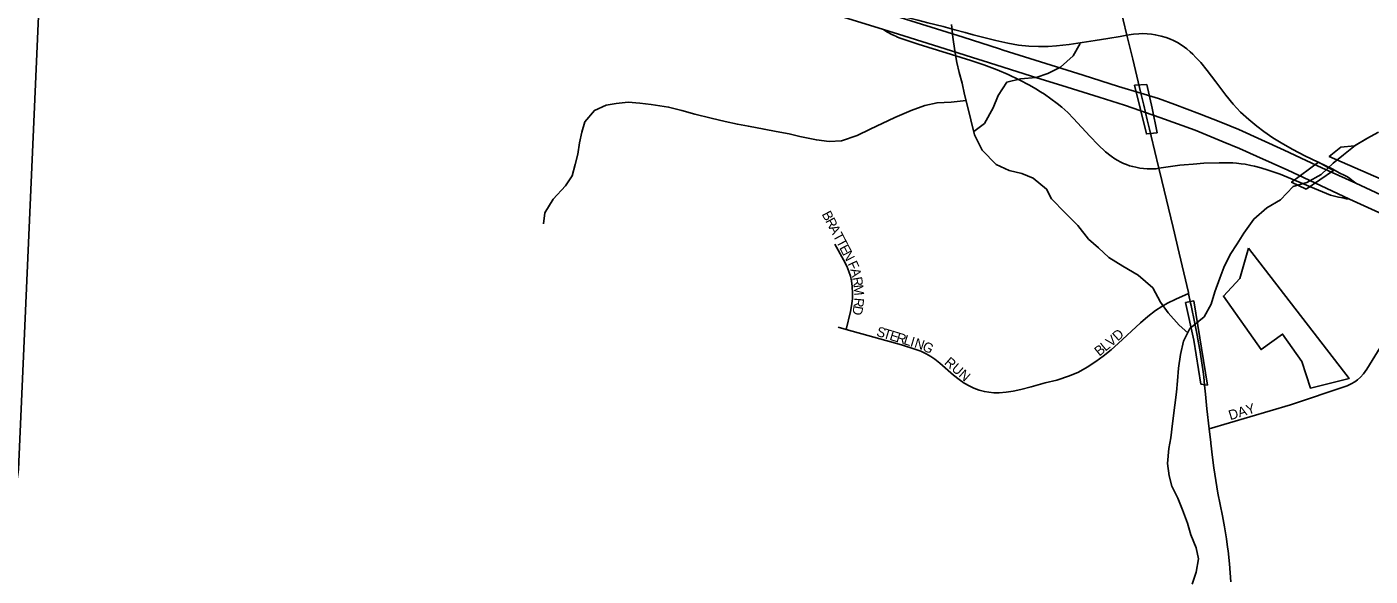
# Model space of a CAD drawing. Extents: x 1451455 to 1749751, y 218250 to 574981.
# Drawn here: x 1559243 to 1566089, y 380219 to 383021 of the extents above; entities that cross this region are included whole.
import ezdxf

# ---------------------------------------------------------------- set-up
doc = ezdxf.new("R2010")
doc.units = 0
for name, color, linetype in [('GM_X_City_Street', 7, 'Continuous'), ('GM_X_City_Street_Text', 7, 'Continuous'), ('GM_X_Corporation', 7, 'Continuous'), ('GM_X_Interchange_Ramps', 7, 'Continuous'), ('GM_X_Major_River', 7, 'Continuous'), ('GM_X_Minor_River', 7, 'Continuous'), ('GM_X_State_Route', 7, 'Continuous'), ('GM_X_Township', 7, 'Continuous'), ('GM_X_US_Route', 7, 'Continuous')]:
    doc.layers.add(name, color=color, linetype=linetype)

msp = doc.modelspace()

# ---------------------------------------------------------------- linework, layer by layer
at = {"layer": 'GM_X_City_Street'}
for points in [[(1563418.8, 381477.6), (1563441.1, 381568.1), (1563446.4, 381597.1), (1563450.3, 381633.6), (1563451, 381662.9), (1563448.7, 381695.6), (1563445.1, 381724.9), (1563439.9, 381749.5), (1563432.1, 381773.5), (1563421.8, 381799.9), (1563405.5, 381832.2), (1563360.4, 381912.3)], [(1563418.8, 381477.6), (1563699.8, 381398.4), (1563768.8, 381377.2), (1563799.5, 381365.7), (1563826.3, 381353.2), (1563849.4, 381340), (1563870.9, 381325.6), (1563896.4, 381305.1), (1563965.1, 381244.1), (1563994, 381222.1), (1564020.7, 381203.5), (1564049.2, 381187.4), (1564070, 381177.6), (1564096.2, 381168.1), (1564122.9, 381160.3), (1564145.6, 381156.6), (1564171.7, 381154.4), (1564198, 381154.6), (1564233.9, 381157.4), (1564269.6, 381162.8), (1564308.2, 381170.8), (1564362.2, 381184.7), (1564433.5, 381204.2), (1564491.5, 381219.2), (1564556.5, 381240.7), (1564602.1, 381260.2), (1564647.3, 381285.6), (1564691, 381314.2), (1564727.9, 381341.1), (1564768.7, 381373.7), (1564805.5, 381406), (1564918, 381511.4), (1564955.6, 381543.4), (1564995.1, 381573.3), (1565028.1, 381595.2), (1565056.8, 381611.7), (1565098.9, 381631.2), (1565163.3, 381661)], [(1563377.8, 381489.3), (1563418.8, 381477.6)], [(1565268.7, 380969.8), (1565682.4, 381093), (1565971.4, 381189.6), (1565992.2, 381199.2), (1566010.4, 381209.6), (1566024.3, 381220.9), (1566039.1, 381233.9), (1566055, 381250.2), (1566072.1, 381274.3), (1566203.3, 381487.1)]]:
    msp.add_lwpolyline(points, dxfattribs=at)
at = {"layer": 'GM_X_Corporation'}
for points in [[(1564951.4, 382727.4), (1564888.7, 382723.4), (1564949.2, 382474.4), (1565003.6, 382480.4), (1564978.4, 382605.9)], [(1565763.6, 382193), (1565902.9, 382287.6), (1565826.6, 382330.7), (1565689, 382227.9)], [(1565469.2, 381891.4), (1565424.6, 381736.8), (1565341.4, 381647.5), (1565533.2, 381374.3), (1565642.5, 381453.7), (1565740.1, 381314.6), (1565784.7, 381177.8), (1565981.4, 381226.9)], [(1565148.5, 381614.4), (1565189.9, 381422), (1565226.4, 381198.2), (1565259.6, 381193.2), (1565189.9, 381622.6)]]:
    msp.add_lwpolyline(points, close=True, dxfattribs=at)
msp.add_lwpolyline([(1566128.2, 382482.7), (1566071.7, 382451.7), (1566009.1, 382414.7), (1565939.1, 382406.4), (1565881, 382359.2), (1566211.4, 382215.2)], dxfattribs=at)
at = {"layer": 'GM_X_Interchange_Ramps'}
for points in [[(1564848.6, 382978.4), (1564815.2, 382972.3), (1564752.1, 382961.1), (1564688.2, 382950.7), (1564555.7, 382930.3), (1564490.5, 382923.6), (1564448, 382920.8), (1564398.9, 382920.3), (1564349.8, 382922.7), (1564297.6, 382928), (1564242.7, 382937.3), (1564181.9, 382951.1), (1564065.5, 382980.3), (1564025.3, 382991.3), (1563971.8, 383005.7), (1563913.3, 383021.9), (1563834.3, 383041.4), (1563783.5, 383054.5), (1563722.2, 383071.1), (1563710.9, 383074), (1563686.1, 383079.7), (1563667, 383083.2), (1563653.9, 383084.9), (1563639.6, 383085.6)], [(1563608.5, 383007.7), (1563626.6, 382995.5), (1563651.7, 382982.2), (1563662.6, 382976.8), (1563671.2, 382972.6), (1563676.6, 382970.3), (1563689.4, 382965.5), (1563784.7, 382932.8), (1564054.3, 382849.2), (1564119.6, 382827.2), (1564187.3, 382801.9), (1564244.7, 382777.6), (1564301, 382750.8), (1564353.4, 382723.5), (1564385.2, 382705), (1564409.8, 382689.9), (1564429.1, 382677.4), (1564461, 382654.5), (1564494.2, 382629.9), (1564517.6, 382610.7), (1564547.5, 382583.3), (1564576.4, 382553.5), (1564661.2, 382462.8), (1564703.5, 382419), (1564739.9, 382384.2), (1564769.5, 382360.7), (1564787.9, 382347.8), (1564803.2, 382338.6), (1564815.4, 382332.2), (1564832.6, 382324.2), (1564847.5, 382318.2), (1564862.4, 382312.8), (1564878.8, 382308.2), (1564895.6, 382304.5), (1564915.8, 382300.5), (1564934.4, 382297.9), (1564952.3, 382296.6), (1564967, 382296.2), (1564982.6, 382296.6), (1564997.8, 382297.5), (1565012.6, 382299.3)], [(1566015.4, 382223.1), (1565995.8, 382239.6), (1565983.1, 382249.6), (1565969.9, 382257.5), (1565956.3, 382264.9), (1565935.2, 382275.4), (1565894.8, 382296.1), (1565755.7, 382362.8), (1565694.6, 382394.7), (1565643.4, 382424.1), (1565593.4, 382455.6), (1565547.6, 382487.4), (1565510.8, 382515), (1565470, 382548), (1565429, 382585.8), (1565391, 382626.7), (1565353.7, 382672.4), (1565302.9, 382741), (1565259.3, 382798.6), (1565225.7, 382838.9), (1565201.2, 382865.4), (1565184.7, 382882.4), (1565172.5, 382894), (1565154.4, 382909.1), (1565130.8, 382926.5), (1565108, 382941.1), (1565087.4, 382951.3), (1565071.5, 382958.6), (1565050.3, 382966.2), (1565024.8, 382973.4), (1564994.2, 382980.4), (1564973.9, 382983.6), (1564952.9, 382985.2), (1564930.3, 382986.3), (1564910.6, 382985.7), (1564883.6, 382983.4), (1564848.6, 382978.4)], [(1565012.6, 382299.3), (1565071.2, 382308.7), (1565095.5, 382312.7), (1565119.3, 382315.7), (1565141.6, 382317.9), (1565187.9, 382321.3), (1565241.3, 382324.8), (1565320.1, 382327.9), (1565365.3, 382327.8), (1565389.5, 382326.7), (1565407.7, 382325.3), (1565432.5, 382322.8), (1565452.4, 382319.7), (1565480.9, 382314.3), (1565500.1, 382310), (1565531.3, 382301.9), (1565569.2, 382290.5), (1565589.7, 382283.8), (1565631.3, 382269.2), (1565887.8, 382163.1), (1565906.7, 382157.5), (1565928.1, 382152.1), (1565949.3, 382148), (1565968.8, 382144.4), (1565983.6, 382142.4)]]:
    msp.add_lwpolyline(points, dxfattribs=at)
at = {"layer": 'GM_X_Major_River'}
for points in [[(1565631.7, 382137.8), (1565696.8, 382206.7), (1565767.1, 382227.5), (1565839.8, 382268.4), (1565900.8, 382325.3), (1565953.5, 382368.5), (1566012.3, 382415.5), (1566074.9, 382452.4), (1566131.4, 382483.5)], [(1565181.2, 380177.6), (1565202.3, 380239.2), (1565213.5, 380307), (1565202.5, 380363.2), (1565175.7, 380429.6), (1565158.8, 380489.9), (1565132, 380556.3), (1565109.1, 380616.7), (1565078.2, 380677.2), (1565065.1, 380731.4), (1565056.3, 380793.5), (1565063.6, 380869.4), (1565072.6, 380925.2), (1565081.9, 380997.1), (1565093.5, 381090.9), (1565102.7, 381156.7), (1565107.7, 381214.6), (1565112.9, 381280.5), (1565122.1, 381350.3), (1565137.3, 381418.1), (1565170.4, 381481.5), (1565243.4, 381542.3), (1565278.5, 381605.7), (1565297.6, 381669.4), (1565322.8, 381739), (1565343.8, 381792.6), (1565374.9, 381860.1), (1565411.9, 381913.5), (1565444.8, 381968.9), (1565496, 382040.1), (1565563, 382097), (1565631.7, 382137.8)]]:
    msp.add_lwpolyline(points, dxfattribs=at)
at = {"layer": 'GM_X_Minor_River'}
for points in [[(1565159.4, 381460.5), (1565114.9, 381499.7), (1565059.9, 381562.5), (1565020.8, 381617.1), (1564982, 381689.6), (1564907.1, 381754.7), (1564827.8, 381799.9), (1564756.6, 381844.9), (1564705.4, 381893.6), (1564654.1, 381938.4), (1564599.3, 382007.2), (1564534.3, 382072.1), (1564465.5, 382143.1), (1564440.3, 382193.5), (1564371.2, 382248.4), (1564313.6, 382273.3), (1564249.9, 382288.2), (1564182.4, 382319.2), (1564111.6, 382392.2), (1564072.9, 382470.8), (1564054.1, 382547), (1564041, 382603.2), (1564022.2, 382675.4), (1564009.1, 382733.6), (1563994, 382787.8), (1563982.8, 382839.9), (1563971.8, 382898), (1563962.9, 382968.1), (1563955.9, 383032.2)], [(1564069, 382486.5), (1564123.8, 382528), (1564167, 382607.3), (1564194, 382670.9), (1564237.1, 382738.2), (1564307.3, 382755.2), (1564387.4, 382762), (1564445.7, 382783.1), (1564510.2, 382816.1), (1564575, 382873.1), (1564612, 382936.6)], [(1564029.8, 382646), (1563953.6, 382636.4), (1563881.6, 382633.5), (1563819.4, 382620.4), (1563749, 382593.5), (1563666.5, 382558.7), (1563541.6, 382498.5), (1563475.1, 382467.5), (1563394.7, 382438.7), (1563332.7, 382435.6), (1563266.8, 382444.6), (1563183.2, 382461.8), (1563127.4, 382474.6), (1563061.6, 382487.5), (1562999.8, 382498.4), (1562920.1, 382513.6), (1562864.3, 382524.4), (1562802.5, 382537.3), (1562730.8, 382554.3), (1562647.2, 382575.5), (1562581.5, 382594.5), (1562513.8, 382611.5), (1562424, 382624.8), (1562366.2, 382631.6), (1562308.2, 382636.4), (1562246.2, 382629.3), (1562196.1, 382622.1), (1562135.6, 382595), (1562086.7, 382535.7), (1562071.9, 382483.9), (1562059, 382430.1), (1562050.1, 382372.2), (1562037.2, 382318.4), (1562022.3, 382260.7), (1561987.5, 382209.2), (1561924.4, 382142.1), (1561883.3, 382072.7), (1561876.4, 382016.8)]]:
    msp.add_lwpolyline(points, dxfattribs=at)
at = {"layer": 'GM_X_State_Route'}
for points in [[(1559667.3, 384241.2), (1559945.7, 384153.2), (1560494.1, 383983.1), (1560847.8, 383871.9), (1561533.3, 383656.7), (1561774.5, 383581.5), (1561990.5, 383513.9), (1562350.6, 383401), (1562979.8, 383203.5), (1563608.5, 383007.7)], [(1563639.6, 383085.6), (1564015.6, 382967.6), (1564199.8, 382908.1), (1564218.6, 382902.2), (1564626.1, 382774.6), (1564805.8, 382716.5), (1564920.5, 382681.9), (1565010.7, 382654.8), (1565094.1, 382625.5), (1565219.8, 382577.8), (1565327.8, 382534.7), (1565420.3, 382496.7), (1565650.3, 382392.4), (1565763.3, 382339.8), (1565843.7, 382302.5), (1566015.4, 382223.1), (1566248.6, 382115.3)], [(1563608.5, 383007.7), (1563712.8, 382975), (1563955.6, 382898.5)], [(1563955.6, 382898.5), (1564094.5, 382854.7), (1564111.6, 382849.4)], [(1564111.6, 382849.4), (1564363.7, 382769.9), (1564545.3, 382713.1), (1564708.4, 382663), (1564836.4, 382621.6), (1564920.8, 382592.5)], [(1564920.8, 382592.5), (1564938.9, 382586.2), (1564943.9, 382584.4), (1565017.6, 382558.2), (1565197.4, 382493.4), (1565339.8, 382435.2), (1565424, 382399.6), (1565509.6, 382361.6), (1565669, 382289.2), (1565779, 382238.3), (1565983.6, 382142.4)], [(1565983.6, 382142.4), (1566190.2, 382048.8), (1566585.7, 381864.8), (1566892.5, 381723), (1567118.5, 381617.7), (1567409.9, 381481.7), (1567850.6, 381277.7), (1568407.1, 381019.6), (1568790.8, 380840.8), (1569049.7, 380720.8), (1569428.3, 380546.6), (1569675.1, 380431.5), (1569996.6, 380282.5), (1570204.5, 380187.4)]]:
    msp.add_lwpolyline(points, dxfattribs=at)
at = {"layer": 'GM_X_Township'}
for points in [[(1560610.7, 396563.8), (1560083.8, 391183.3), (1560020.7, 390538.7), (1559582.3, 385863.6), (1559460, 384557.6), (1559442.3, 384369.1), (1559324.4, 383579.2), (1559200.4, 380762.2), (1558887.7, 378455.9), (1558782.7, 377336.1), (1558546.6, 377365), (1556931.9, 377563.1), (1548864.9, 378552.6), (1543530.3, 379207), (1540005.4, 379639.4), (1537304.8, 379989.6), (1537139.1, 380008.6), (1537157.3, 380191.1), (1537668.2, 384165.1), (1538304.6, 389185.1), (1538423.2, 390125.7), (1538437.6, 390209.5), (1538810.1, 393176.3), (1539082.9, 395731.5)], [(1559200.4, 380762.2), (1559324.4, 383579.2), (1559442.3, 384369.1), (1559460, 384557.6), (1559582.3, 385863.6), (1560020.7, 390538.7), (1560083.8, 391183.3), (1560610.7, 396563.8)]]:
    msp.add_lwpolyline(points, dxfattribs=at)
at = {"layer": 'GM_X_US_Route'}
for points in [[(1564935.1, 382621), (1564920.5, 382681.9), (1564878.8, 382855.5), (1564848.6, 382978.4), (1564830.1, 383056.1), (1564754.9, 383402.9), (1564736.7, 383491.8), (1564724.5, 383557.2), (1564716.6, 383601)], [(1564964.6, 382498.5), (1564953, 382546.5), (1564943.9, 382584.4), (1564935.1, 382621)], [(1564973.2, 382462.7), (1564964.6, 382498.5)], [(1565115.3, 381867.1), (1565084.9, 381997.3), (1565027.4, 382237.6), (1565012.6, 382299.3), (1565010.6, 382307.7), (1564973.2, 382462.7)], [(1565176.2, 381599.2), (1565173.8, 381611.1), (1565163.3, 381661), (1565162.5, 381665.1), (1565115.3, 381867.1)], [(1565208.9, 381439.4), (1565195, 381507.5), (1565176.2, 381599.2)], [(1565276.9, 380896.5), (1565276.4, 380901.1), (1565268.7, 380969.8), (1565256.1, 381072.2), (1565249.2, 381147.9), (1565244.9, 381193.8), (1565240.9, 381236), (1565236.1, 381272.9), (1565230, 381317.7), (1565221.1, 381372.5), (1565209.4, 381436.8), (1565208.9, 381439.4)], [(1565378.7, 380190.7), (1565371.5, 380282.4), (1565364.7, 380347.5), (1565362.4, 380366.5), (1565356.3, 380410), (1565346.7, 380469.8), (1565335.8, 380526.8), (1565324.2, 380584), (1565313, 380641.7), (1565302.2, 380706.2), (1565292.4, 380771.9), (1565285.4, 380823.4), (1565276.9, 380896.5)]]:
    msp.add_lwpolyline(points, dxfattribs=at)

# ---------------------------------------------------------------- texts
at = {"layer": 'GM_X_City_Street_Text'}
for s, rotation, p in [('B', 297.53175, (1563292.8, 382065.9)), ('R', 297.54015, (1563311.1, 382030.8)), ('A', 297.52291, (1563329.4, 381995.7)), ('T', 297.5546, (1563349.8, 381956.6)), ('T', 297.53018, (1563366.1, 381925.4)), ('E', 297.5464, (1563382.3, 381894.2)), ('N', 297.54271, (1563398.6, 381863)), ('F', 295.37997, (1563424.8, 381812.7)), ('A', 283.53271, (1563439, 381783.5)), ('R', 279.50225, (1563449.1, 381741.6)), ('M', 275.78309, (1563455.6, 381703.4)), ('R', 264.95398, (1563460.6, 381640.2)), ('D', 259.96985, (1563457.2, 381601.9)), ('S', 342.97761, (1563569, 381445.8)), ('T', 342.97761, (1563602.6, 381435.5)), ('D', 41.99036, (1564802.9, 381415.5)), ('E', 342.97761, (1563636.3, 381425.2)), ('R', 342.97047, (1563669.9, 381414.9)), ('L', 342.97673, (1563707.8, 381403.3)), ('I', 342.98055, (1563741.5, 381393)), ('N', 342.27698, (1563762.4, 381386.6)), ('G', 334.34402, (1563802.6, 381373.9)), ('L', 39.0097, (1564739.5, 381363.5)), ('V', 39.59193, (1564767.3, 381385.9)), ('RUN', 318.89875, (1563915.4, 381303.4)), ('B', 39.03908, (1564708.8, 381338.5)), ('DAY', 17.2398, (1565376.5, 381014))]:
    msp.add_text(s, height=50, rotation=rotation, dxfattribs=at).set_placement(p)

doc.saveas('drawing.dxf')
